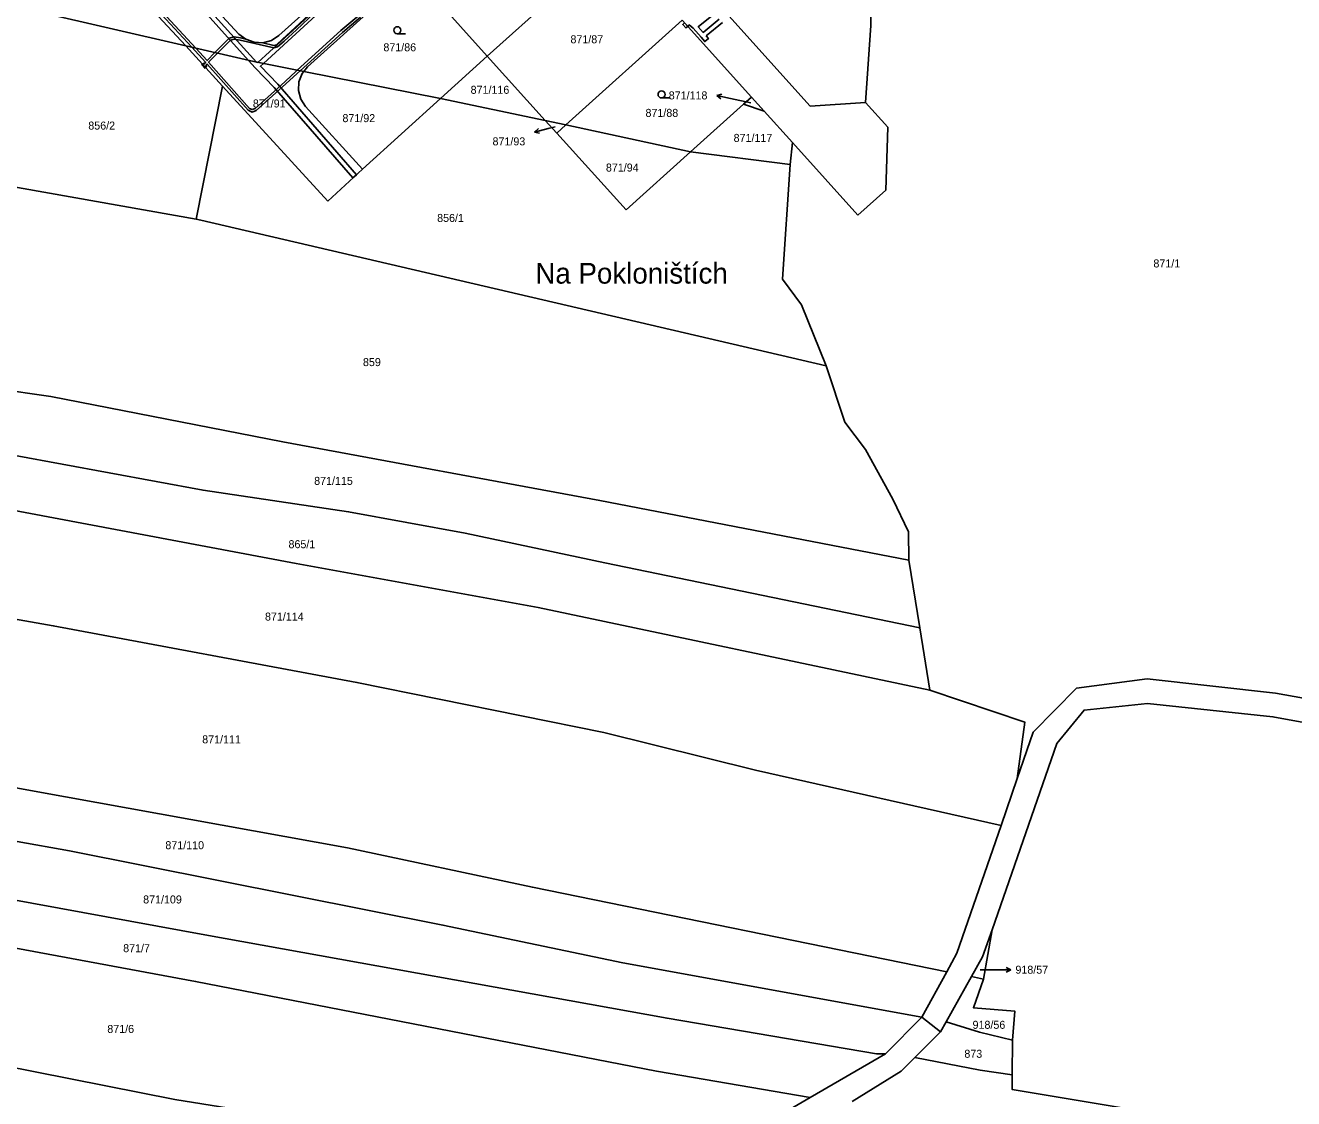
# Model space of a CAD drawing. Extents: x -776734 to -748832, y -1118122 to -976986.
# Drawn here: x -752682.9 to -752413.4, y -1115050.1 to -1114822 of the extents above; entities that cross this region are included whole.
import ezdxf

# ---------------------------------------------------------------- set-up
doc = ezdxf.new("R2010")
doc.units = 0
for name, color, linetype in [('KM_Hranice parcel', 7, 'Continuous'), ('KM_Parcelní čísla', 7, 'Continuous'), ('KM_Pop  PČ popisy', 7, 'Continuous'), ('KM_Věcná břemena k části', 7, 'Continuous'), ('KM_Značky kultur', 7, 'Continuous')]:
    doc.layers.add(name, color=color, linetype=linetype)

msp = doc.modelspace()

# ---------------------------------------------------------------- linework, layer by layer
at = {"layer": 'KM_Hranice parcel'}
for p, q in [((-752669.39, -1114804.15), (-752648.8, -1114826.39)), ((-752584.72, -1114828.58), (-752558.09, -1114804.58)), ((-752600.72, -1114810.83), (-752584.72, -1114828.58)), ((-752680.43, -1114819.09), (-752648.8, -1114826.39)), ((-752568.05, -1114843.18), (-752543.36, -1114820.92)), ((-752543.36, -1114820.92), (-752528.63, -1114837.26)), ((-752648.8, -1114826.39), (-752640.96, -1114834.96)), ((-752594.66, -1114837.58), (-752584.72, -1114828.58)), ((-752584.72, -1114828.58), (-752572.4, -1114842.24)), ((-752623.71, -1114831.83), (-752594.66, -1114837.58)), ((-752640.96, -1114834.96), (-752646.6, -1114863.22)), ((-752640.96, -1114834.96), (-752618.6, -1114859.41)), ((-752611.27, -1114852.61), (-752594.66, -1114837.58)), ((-752594.66, -1114837.58), (-752572.4, -1114842.24)), ((-752530.28, -1114838.75), (-752528.63, -1114837.26)), ((-752528.63, -1114837.26), (-752525.91, -1114840.27)), ((-752541.54, -1114848.9), (-752530.28, -1114838.75)), ((-752525.91, -1114840.27), (-752530.28, -1114838.75)), ((-752525.91, -1114840.27), (-752519.91, -1114846.93)), ((-752572.4, -1114842.24), (-752568.05, -1114843.18)), ((-752572.4, -1114842.24), (-752569.99, -1114844.92)), ((-752569.99, -1114844.92), (-752568.05, -1114843.18)), ((-752568.05, -1114843.18), (-752541.54, -1114848.9)), ((-752569.99, -1114844.92), (-752555.26, -1114861.26)), ((-752519.91, -1114846.93), (-752520.36, -1114851.57)), ((-752505.98, -1114862.38), (-752519.91, -1114846.93)), ((-752555.26, -1114861.26), (-752541.54, -1114848.9)), ((-752541.54, -1114848.9), (-752520.36, -1114851.57)), ((-752618.6, -1114859.41), (-752611.27, -1114852.61)), ((-752646.6, -1114863.22), (-752692.66, -1114855.09)), ((-752625.35, -1114936.43), (-752705.87, -1114921.23)), ((-752495.15, -1114935.68), (-752492.82, -1114950.07)), ((-752492.82, -1114950.07), (-752490.7, -1114963.29)), ((-752472.13, -1114982.06), (-752475.59, -1114992.09)), ((-752477.49, -1115014.23), (-752479.33, -1115024.71)), ((-752487.1, -1115023.15), (-752492.4, -1115032.84)), ((-752487.27, -1115033.81), (-752481.86, -1115024.2)), ((-752479.33, -1115024.71), (-752481.86, -1115024.2)), ((-752492.4, -1115032.84), (-752500.14, -1115040.6)), ((-752488.46, -1115035.92), (-752492.4, -1115032.84)), ((-752488.46, -1115035.92), (-752487.27, -1115033.81)), ((-752493.93, -1115041.42), (-752488.46, -1115035.92)), ((-752473.14, -1115037.68), (-752473.22, -1115045.05)), ((-752516.17, -1115049.92), (-752500.14, -1115040.6)), ((-752500.14, -1115040.6), (-752502.04, -1115040.62))]:
    msp.add_line(p, q, dxfattribs=at)
for points in [[(-752503.65, -1114790.64), (-752503.23, -1114822.03), (-752504.35, -1114838.44)], [(-752662.04, -1114797.37), (-752637.48, -1114823.89), (-752636.02, -1114824.96), (-752634.27, -1114825.63), (-752632.39, -1114825.72), (-752630.58, -1114825.24), (-752629.01, -1114824.21), (-752615.6, -1114812.11)], [(-752623.71, -1114831.83), (-752622.89, -1114830.82), (-752600.72, -1114810.83)], [(-752504.35, -1114838.44), (-752516.11, -1114839.2), (-752534.67, -1114818.6)], [(-752648.8, -1114826.39), (-752634.31, -1114829.73), (-752623.71, -1114831.83)], [(-752611.27, -1114852.61), (-752623.33, -1114839.29), (-752624.35, -1114837.72), (-752624.84, -1114835.9), (-752624.74, -1114834.03), (-752624.07, -1114832.28), (-752623.71, -1114831.83)], [(-752504.35, -1114838.44), (-752499.66, -1114843.64), (-752500.03, -1114857.03), (-752505.98, -1114862.38)], [(-752520.36, -1114851.57), (-752521.98, -1114875.99), (-752518.01, -1114881.43), (-752512.77, -1114894.4)], [(-752512.77, -1114894.4), (-752645.59, -1114863.4), (-752646.6, -1114863.22)], [(-752512.77, -1114894.4), (-752508.75, -1114906.36), (-752504.41, -1114912.19), (-752498.58, -1114922.73), (-752495.28, -1114929.66), (-752495.15, -1114935.68)], [(-752701.14, -1114897.48), (-752677.47, -1114900.93), (-752628.16, -1114910.57), (-752560.85, -1114923), (-752495.15, -1114935.68)], [(-752472.13, -1114982.06), (-752468.75, -1114972.27), (-752459.54, -1114962.93), (-752444.56, -1114960.9), (-752417.3, -1114963.94), (-752392.31, -1114968.42), (-752383.46, -1114967.48), (-752363.02, -1114945.38), (-752294.14, -1114897.88)], [(-752295.5, -1114906.88), (-752300.67, -1114908.47), (-752357.7, -1114947.29), (-752379.4, -1114972.03), (-752390.98, -1114973.89), (-752417.82, -1114968.98), (-752444.44, -1114966.14), (-752457.95, -1114967.56), (-752463.73, -1114974.64), (-752477.49, -1115014.23)], [(-752695.08, -1114911.61), (-752645.11, -1114920.85), (-752614.18, -1114925.39), (-752589.45, -1114929.97), (-752559.78, -1114936.24), (-752492.82, -1114950.07)], [(-752475.59, -1114992.09), (-752527.74, -1114980.32), (-752559.98, -1114972.3), (-752612.44, -1114961.68), (-752676.94, -1114949.64), (-752717.21, -1114942.55), (-752778.39, -1114931.34)], [(-752490.7, -1114963.29), (-752573.95, -1114945.72), (-752625.35, -1114936.43)], [(-752490.7, -1114963.29), (-752470.53, -1114970.13), (-752472.13, -1114982.06)], [(-752487.1, -1115023.15), (-752575.13, -1115005.21), (-752614.46, -1114996.81), (-752681.01, -1114984.78), (-752761.36, -1114970.05), (-752787.01, -1114965.1)], [(-752492.4, -1115032.84), (-752555.91, -1115021.27), (-752594.14, -1115013.26), (-752673.51, -1114997.47), (-752706.89, -1114991.49), (-752759.52, -1114981.89), (-752789.35, -1114977.39)], [(-752475.59, -1114992.09), (-752484.95, -1115019.22), (-752487.1, -1115023.15)], [(-752502.04, -1115040.62), (-752546.53, -1115033.06), (-752644.71, -1115015.33), (-752712.47, -1115002.91)], [(-752516.17, -1115049.92), (-752548.79, -1115044.28), (-752646.7, -1115025.22), (-752714.31, -1115012.67)], [(-752481.86, -1115024.2), (-752479.5, -1115020.02), (-752477.49, -1115014.23)], [(-752479.33, -1115024.71), (-752481.46, -1115030.8), (-752472.67, -1115031.52), (-752473.14, -1115037.68)], [(-752740.2, -1115031.84), (-752687.92, -1115043.03), (-752651.13, -1115050.3), (-752622.41, -1115054.93), (-752588.44, -1115061.39), (-752546.49, -1115067.33)], [(-752473.14, -1115037.68), (-752480.16, -1115035.98), (-752487.27, -1115033.81)], [(-752507.25, -1115050.74), (-752496.79, -1115044.3), (-752493.93, -1115041.42)], [(-752493.93, -1115041.42), (-752480.01, -1115044.11), (-752473.22, -1115045.05)], [(-752473.22, -1115045.05), (-752473.21, -1115048.2), (-752429.03, -1115055.58), (-752429.08, -1115064.27)], [(-752546.49, -1115067.33), (-752528.85, -1115057.33), (-752516.17, -1115049.92)]]:
    msp.add_lwpolyline(points, dxfattribs=at)
at = {"layer": 'KM_Pop  PČ popisy'}
for p, q in [((-752535.995, -1114836.936), (-752534.912, -1114836.654)), ((-752533.06, -1114837.56), (-752535.995, -1114836.936)), ((-752535.995, -1114836.936), (-752535.12, -1114837.634)), ((-752528.71, -1114838.51), (-752533.06, -1114837.56)), ((-752574.722, -1114844.706), (-752573.871, -1114843.978)), ((-752571.81, -1114843.98), (-752574.722, -1114844.706)), ((-752574.722, -1114844.706), (-752573.629, -1114844.95)), ((-752570.34, -1114843.62), (-752571.81, -1114843.98)), ((-752476.53, -1115022.73), (-752480.03, -1115022.73)), ((-752476.53, -1115022.73), (-752473.529, -1115022.73)), ((-752473.529, -1115022.73), (-752474.53, -1115022.229)), ((-752473.529, -1115022.73), (-752474.53, -1115023.231))]:
    msp.add_line(p, q, dxfattribs=at)
at = {"layer": 'KM_Věcná břemena k části'}
for points in [[(-752657.65, -1114815.7), (-752647.53, -1114826.68), (-752644.58, -1114829.88), (-752644.85, -1114830.26), (-752645, -1114830.08), (-752645.24, -1114830.28), (-752644.57, -1114831.02), (-752644.36, -1114830.84), (-752644.51, -1114830.66), (-752644.24, -1114830.26), (-752635.54, -1114840.09), (-752634.67, -1114840.46), (-752633.81, -1114840.16), (-752628.28, -1114835.16), (-752625.15, -1114832.25), (-752624.51, -1114831.67), (-752615.49, -1114823.52), (-752611.67, -1114820.29)], [(-752621.74, -1114818.94), (-752625.63, -1114822.59), (-752628.2, -1114824.99), (-752629.51, -1114826.14), (-752630.08, -1114826.29), (-752632.39, -1114825.72), (-752634.27, -1114825.63), (-752636.02, -1114824.96), (-752637.16, -1114824.68), (-752638.49, -1114824.46), (-752639.57, -1114824.77), (-752642.59, -1114827.82), (-752644.25, -1114829.5), (-752646.67, -1114826.88), (-752657.29, -1114815.36)], [(-752648.09, -1114815.4), (-752635.45, -1114829.47), (-752634.01, -1114831.07), (-752629.98, -1114835.25), (-752613.26, -1114854.45), (-752612.52, -1114853.77), (-752629.25, -1114834.56), (-752632.93, -1114830.73), (-752632.28, -1114830.13), (-752615.11, -1114814.35)], [(-752616.16, -1114813.95), (-752633.5, -1114829.89), (-752633.79, -1114829.83), (-752647.32, -1114814.76)], [(-752611.99, -1114819.91), (-752615.81, -1114823.14), (-752625.12, -1114831.55), (-752625.49, -1114831.89), (-752628.62, -1114834.8), (-752634.07, -1114839.72), (-752634.65, -1114839.92), (-752635.24, -1114839.67), (-752643.92, -1114829.87), (-752642.02, -1114827.95), (-752639.31, -1114825.21), (-752638.47, -1114824.98), (-752637.26, -1114825.18), (-752630.08, -1114826.81), (-752629.27, -1114826.6), (-752627.86, -1114825.37), (-752625.29, -1114822.95), (-752621.4, -1114819.3)], [(-752542.83, -1114821.51), (-752542.16, -1114822.25), (-752541.83, -1114821.95), (-752540.99, -1114822.65), (-752539.28, -1114824.54), (-752538.52, -1114825.47), (-752537.75, -1114824.84), (-752538.2, -1114824.28)], [(-752535.45, -1114820.69), (-752538.85, -1114823.53), (-752539.92, -1114822.34), (-752535.99, -1114819.19)], [(-752538.2, -1114824.28), (-752534.73, -1114821.39)]]:
    msp.add_lwpolyline(points, dxfattribs=at)
for points in [[(-752542.16, -1114822.25), (-752542.69, -1114821.66), (-752542.83, -1114821.51), (-752543.2, -1114821.85), (-752542.53, -1114822.59)], [(-752645.24, -1114830.28), (-752645.38, -1114830.4), (-752644.74, -1114831.16), (-752644.57, -1114831.02)]]:
    msp.add_lwpolyline(points, close=True, dxfattribs=at)
at = {"layer": 'KM_Značky kultur'}
for p, q in [((-752603.843, -1114823.81), (-752602.093, -1114823.81)), ((-752547.713, -1114837.46), (-752545.963, -1114837.46))]:
    msp.add_line(p, q, dxfattribs=at)
for centre in [(-752603.8429, -1114823.0598), (-752547.7129, -1114836.7098)]:
    msp.add_circle(centre, 0.75, dxfattribs=at)

# ---------------------------------------------------------------- texts
at = {"layer": 'KM_Parcelní čísla'}
for s, p in [('871/87', (-752567.06, -1114825.84)), ('871/86', (-752606.8, -1114827.54)), ('871/116', (-752588.27, -1114836.58)), ('871/91', (-752634.53, -1114839.48)), ('871/118', (-752546.183, -1114837.77)), ('871/88', (-752551.12, -1114841.48)), ('856/2', (-752669.488, -1114844.18)), ('871/92', (-752615.5, -1114842.6)), ('871/93', (-752583.615, -1114847.538)), ('871/117', (-752532.4, -1114846.8)), ('871/94', (-752559.53, -1114853.1)), ('856/1', (-752595.378, -1114863.81)), ('871/1', (-752443.22, -1114873.48)), ('859', (-752611.14, -1114894.45)), ('871/115', (-752621.51, -1114919.69)), ('865/1', (-752626.958, -1114933.15)), ('871/114', (-752631.956, -1114948.53)), ('871/111', (-752645.29, -1114974.63)), ('871/110', (-752653.12, -1114997.12)), ('871/109', (-752657.84, -1115008.65)), ('871/7', (-752662.08, -1115019.01)), ('918/57', (-752472.53, -1115023.58)), ('871/6', (-752665.45, -1115036.17)), ('918/56', (-752481.64, -1115035.29)), ('873', (-752483.38, -1115041.45))]:
    msp.add_text(s, height=1.7, dxfattribs=at).set_placement(p)
at = {"layer": 'KM_Pop  PČ popisy'}
msp.add_text('Na Pokloništích', height=4.399998, dxfattribs=at).set_placement((-752574.516, -1114876.92))

doc.saveas('drawing.dxf')
